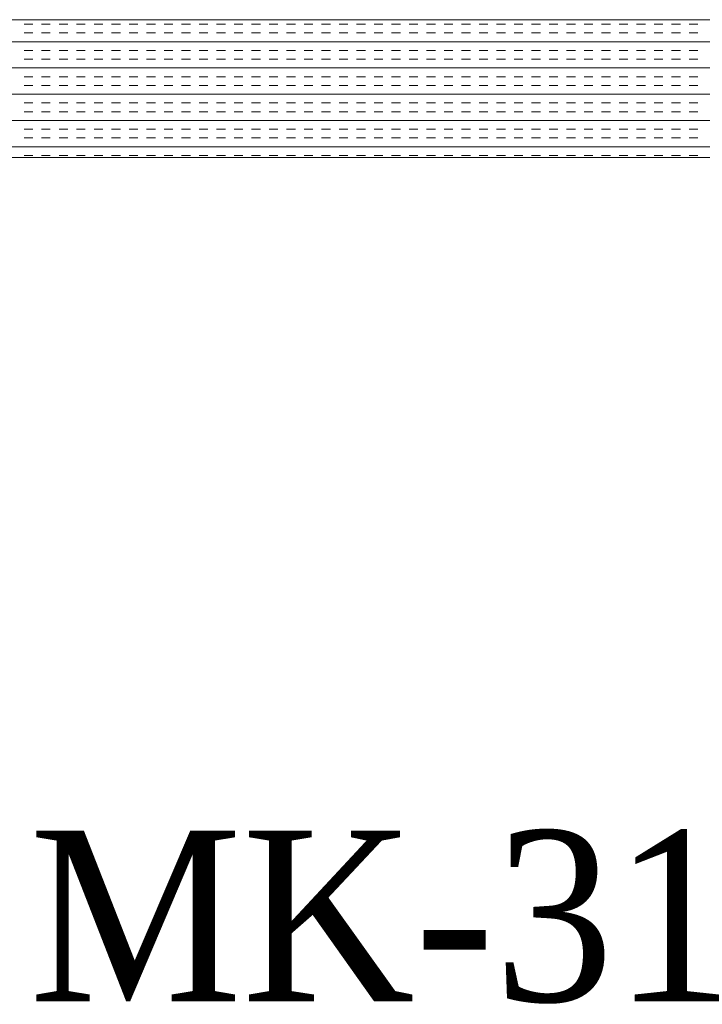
# Model space of a CAD drawing. Extents: x 3940905 to 4145695, y 925352 to 1109797.
# Tile 841 of 1056: x 4040767 to 4041015, y 1100997 to 1101354. Entities that reach past the tile are written whole.
import ezdxf

# ---------------------------------------------------------------- set-up
doc = ezdxf.new("R2010")
doc.units = 0
doc.header["$LTSCALE"] = 750
doc.header["$MEASUREMENT"] = 0
doc.layers.add('CKD Equipments', color=252, linetype='CONTINUOUS', lineweight=0)
doc.layers.add('PDF_A - TEXT', color=7, linetype='CONTINUOUS')
doc.styles.add('CKD_Dimension Text', font='BOOKOS.TTF')

msp = doc.modelspace()

# ---------------------------------------------------------------- linework, layer by layer
at = {"layer": 'CKD Equipments'}
for p, q in [((4041342.42, 1101353.98, -7.61), (4040524.42, 1101353.98, -7.61)), ((4041292.42, 1101303.98, -7.61), (4040574.42, 1101303.98, -7.61))]:
    msp.add_line(p, q, dxfattribs=at)
at = {"layer": 'CKD Equipments', "color": 4, "linetype": 'Continuous'}
for p, q in [((4040772.2, 1101352.32, -7.61), (4040769.02, 1101352.32, -7.61)), ((4040778.55, 1101352.32, -7.61), (4040775.37, 1101352.32, -7.61)), ((4040784.9, 1101352.32, -7.61), (4040781.72, 1101352.32, -7.61)), ((4040791.25, 1101352.32, -7.61), (4040788.07, 1101352.32, -7.61)), ((4040797.6, 1101352.32, -7.61), (4040794.42, 1101352.32, -7.61)), ((4040803.95, 1101352.32, -7.61), (4040800.77, 1101352.32, -7.61)), ((4040810.3, 1101352.32, -7.61), (4040807.12, 1101352.32, -7.61)), ((4040816.65, 1101352.32, -7.61), (4040813.47, 1101352.32, -7.61)), ((4040823, 1101352.32, -7.61), (4040819.82, 1101352.32, -7.61)), ((4040829.35, 1101352.32, -7.61), (4040826.17, 1101352.32, -7.61)), ((4040835.7, 1101352.32, -7.61), (4040832.52, 1101352.32, -7.61)), ((4040842.05, 1101352.32, -7.61), (4040838.87, 1101352.32, -7.61)), ((4040848.4, 1101352.32, -7.61), (4040845.22, 1101352.32, -7.61)), ((4040854.75, 1101352.32, -7.61), (4040851.57, 1101352.32, -7.61)), ((4040861.1, 1101352.32, -7.61), (4040857.92, 1101352.32, -7.61)), ((4040867.45, 1101352.32, -7.61), (4040864.27, 1101352.32, -7.61)), ((4040873.8, 1101352.32, -7.61), (4040870.62, 1101352.32, -7.61)), ((4040880.15, 1101352.32, -7.61), (4040876.97, 1101352.32, -7.61)), ((4040886.5, 1101352.32, -7.61), (4040883.32, 1101352.32, -7.61)), ((4040892.85, 1101352.32, -7.61), (4040889.67, 1101352.32, -7.61)), ((4040899.2, 1101352.32, -7.61), (4040896.02, 1101352.32, -7.61)), ((4040905.55, 1101352.32, -7.61), (4040902.37, 1101352.32, -7.61)), ((4040911.9, 1101352.32, -7.61), (4040908.72, 1101352.32, -7.61)), ((4040918.25, 1101352.32, -7.61), (4040915.07, 1101352.32, -7.61)), ((4040924.6, 1101352.32, -7.61), (4040921.42, 1101352.32, -7.61)), ((4040930.95, 1101352.32, -7.61), (4040927.77, 1101352.32, -7.61)), ((4040937.3, 1101352.32, -7.61), (4040934.12, 1101352.32, -7.61)), ((4040943.65, 1101352.32, -7.61), (4040940.47, 1101352.32, -7.61)), ((4040950, 1101352.32, -7.61), (4040946.82, 1101352.32, -7.61)), ((4040956.35, 1101352.32, -7.61), (4040953.17, 1101352.32, -7.61)), ((4040962.7, 1101352.32, -7.61), (4040959.52, 1101352.32, -7.61)), ((4040969.05, 1101352.32, -7.61), (4040965.87, 1101352.32, -7.61)), ((4040975.4, 1101352.32, -7.61), (4040972.22, 1101352.32, -7.61)), ((4040981.75, 1101352.32, -7.61), (4040978.57, 1101352.32, -7.61)), ((4040988.1, 1101352.32, -7.61), (4040984.92, 1101352.32, -7.61)), ((4040994.45, 1101352.32, -7.61), (4040991.27, 1101352.32, -7.61)), ((4041000.8, 1101352.32, -7.61), (4040997.62, 1101352.32, -7.61)), ((4041007.15, 1101352.32, -7.61), (4041003.97, 1101352.32, -7.61)), ((4041013.5, 1101352.32, -7.61), (4041010.32, 1101352.32, -7.61)), ((4040772.2, 1101349.15, -7.61), (4040769.02, 1101349.15, -7.61)), ((4040778.55, 1101349.15, -7.61), (4040775.37, 1101349.15, -7.61)), ((4040784.9, 1101349.15, -7.61), (4040781.72, 1101349.15, -7.61)), ((4040791.25, 1101349.15, -7.61), (4040788.07, 1101349.15, -7.61)), ((4040797.6, 1101349.15, -7.61), (4040794.42, 1101349.15, -7.61)), ((4040803.95, 1101349.15, -7.61), (4040800.77, 1101349.15, -7.61)), ((4040810.3, 1101349.15, -7.61), (4040807.12, 1101349.15, -7.61)), ((4040816.65, 1101349.15, -7.61), (4040813.47, 1101349.15, -7.61)), ((4040823, 1101349.15, -7.61), (4040819.82, 1101349.15, -7.61)), ((4040829.35, 1101349.15, -7.61), (4040826.17, 1101349.15, -7.61)), ((4040835.7, 1101349.15, -7.61), (4040832.52, 1101349.15, -7.61)), ((4040842.05, 1101349.15, -7.61), (4040838.87, 1101349.15, -7.61)), ((4040848.4, 1101349.15, -7.61), (4040845.22, 1101349.15, -7.61)), ((4040854.75, 1101349.15, -7.61), (4040851.57, 1101349.15, -7.61)), ((4040861.1, 1101349.15, -7.61), (4040857.92, 1101349.15, -7.61)), ((4040867.45, 1101349.15, -7.61), (4040864.27, 1101349.15, -7.61)), ((4040873.8, 1101349.15, -7.61), (4040870.62, 1101349.15, -7.61)), ((4040880.15, 1101349.15, -7.61), (4040876.97, 1101349.15, -7.61)), ((4040886.5, 1101349.15, -7.61), (4040883.32, 1101349.15, -7.61)), ((4040892.85, 1101349.15, -7.61), (4040889.67, 1101349.15, -7.61)), ((4040899.2, 1101349.15, -7.61), (4040896.02, 1101349.15, -7.61)), ((4040905.55, 1101349.15, -7.61), (4040902.37, 1101349.15, -7.61)), ((4040911.9, 1101349.15, -7.61), (4040908.72, 1101349.15, -7.61)), ((4040918.25, 1101349.15, -7.61), (4040915.07, 1101349.15, -7.61)), ((4040924.6, 1101349.15, -7.61), (4040921.42, 1101349.15, -7.61)), ((4040930.95, 1101349.15, -7.61), (4040927.77, 1101349.15, -7.61)), ((4040937.3, 1101349.15, -7.61), (4040934.12, 1101349.15, -7.61)), ((4040943.65, 1101349.15, -7.61), (4040940.47, 1101349.15, -7.61)), ((4040950, 1101349.15, -7.61), (4040946.82, 1101349.15, -7.61)), ((4040956.35, 1101349.15, -7.61), (4040953.17, 1101349.15, -7.61)), ((4040962.7, 1101349.15, -7.61), (4040959.52, 1101349.15, -7.61)), ((4040969.05, 1101349.15, -7.61), (4040965.87, 1101349.15, -7.61)), ((4040975.4, 1101349.15, -7.61), (4040972.22, 1101349.15, -7.61)), ((4040981.75, 1101349.15, -7.61), (4040978.57, 1101349.15, -7.61)), ((4040988.1, 1101349.15, -7.61), (4040984.92, 1101349.15, -7.61)), ((4040994.45, 1101349.15, -7.61), (4040991.27, 1101349.15, -7.61)), ((4041000.8, 1101349.15, -7.61), (4040997.62, 1101349.15, -7.61)), ((4041007.15, 1101349.15, -7.61), (4041003.97, 1101349.15, -7.61)), ((4041013.5, 1101349.15, -7.61), (4041010.32, 1101349.15, -7.61)), ((4041342.42, 1101345.97, -7.61), (4040524.42, 1101345.97, -7.61)), ((4040772.2, 1101342.8, -7.61), (4040769.02, 1101342.8, -7.61)), ((4040772.2, 1101339.62, -7.61), (4040769.02, 1101339.62, -7.61)), ((4040778.55, 1101342.8, -7.61), (4040775.37, 1101342.8, -7.61)), ((4040778.55, 1101339.62, -7.61), (4040775.37, 1101339.62, -7.61)), ((4040784.9, 1101342.8, -7.61), (4040781.72, 1101342.8, -7.61)), ((4040784.9, 1101339.62, -7.61), (4040781.72, 1101339.62, -7.61)), ((4040791.25, 1101342.8, -7.61), (4040788.07, 1101342.8, -7.61)), ((4040791.25, 1101339.62, -7.61), (4040788.07, 1101339.62, -7.61)), ((4040797.6, 1101342.8, -7.61), (4040794.42, 1101342.8, -7.61)), ((4040797.6, 1101339.62, -7.61), (4040794.42, 1101339.62, -7.61)), ((4040803.95, 1101342.8, -7.61), (4040800.77, 1101342.8, -7.61)), ((4040803.95, 1101339.62, -7.61), (4040800.77, 1101339.62, -7.61)), ((4040810.3, 1101342.8, -7.61), (4040807.12, 1101342.8, -7.61)), ((4040810.3, 1101339.62, -7.61), (4040807.12, 1101339.62, -7.61)), ((4040816.65, 1101342.8, -7.61), (4040813.47, 1101342.8, -7.61)), ((4040816.65, 1101339.62, -7.61), (4040813.47, 1101339.62, -7.61)), ((4040823, 1101342.8, -7.61), (4040819.82, 1101342.8, -7.61)), ((4040823, 1101339.62, -7.61), (4040819.82, 1101339.62, -7.61)), ((4040829.35, 1101342.8, -7.61), (4040826.17, 1101342.8, -7.61)), ((4040829.35, 1101339.62, -7.61), (4040826.17, 1101339.62, -7.61)), ((4040835.7, 1101342.8, -7.61), (4040832.52, 1101342.8, -7.61)), ((4040835.7, 1101339.62, -7.61), (4040832.52, 1101339.62, -7.61)), ((4040842.05, 1101342.8, -7.61), (4040838.87, 1101342.8, -7.61)), ((4040842.05, 1101339.62, -7.61), (4040838.87, 1101339.62, -7.61)), ((4040848.4, 1101342.8, -7.61), (4040845.22, 1101342.8, -7.61)), ((4040848.4, 1101339.62, -7.61), (4040845.22, 1101339.62, -7.61)), ((4040854.75, 1101342.8, -7.61), (4040851.57, 1101342.8, -7.61)), ((4040854.75, 1101339.62, -7.61), (4040851.57, 1101339.62, -7.61)), ((4040861.1, 1101342.8, -7.61), (4040857.92, 1101342.8, -7.61)), ((4040861.1, 1101339.62, -7.61), (4040857.92, 1101339.62, -7.61)), ((4040867.45, 1101342.8, -7.61), (4040864.27, 1101342.8, -7.61)), ((4040867.45, 1101339.62, -7.61), (4040864.27, 1101339.62, -7.61)), ((4040873.8, 1101342.8, -7.61), (4040870.62, 1101342.8, -7.61)), ((4040873.8, 1101339.62, -7.61), (4040870.62, 1101339.62, -7.61)), ((4040880.15, 1101342.8, -7.61), (4040876.97, 1101342.8, -7.61)), ((4040880.15, 1101339.62, -7.61), (4040876.97, 1101339.62, -7.61)), ((4040886.5, 1101342.8, -7.61), (4040883.32, 1101342.8, -7.61)), ((4040886.5, 1101339.62, -7.61), (4040883.32, 1101339.62, -7.61)), ((4040892.85, 1101342.8, -7.61), (4040889.67, 1101342.8, -7.61)), ((4040892.85, 1101339.62, -7.61), (4040889.67, 1101339.62, -7.61)), ((4040899.2, 1101342.8, -7.61), (4040896.02, 1101342.8, -7.61)), ((4040899.2, 1101339.62, -7.61), (4040896.02, 1101339.62, -7.61)), ((4040905.55, 1101342.8, -7.61), (4040902.37, 1101342.8, -7.61)), ((4040905.55, 1101339.62, -7.61), (4040902.37, 1101339.62, -7.61)), ((4040911.9, 1101342.8, -7.61), (4040908.72, 1101342.8, -7.61)), ((4040911.9, 1101339.62, -7.61), (4040908.72, 1101339.62, -7.61)), ((4040918.25, 1101342.8, -7.61), (4040915.07, 1101342.8, -7.61)), ((4040918.25, 1101339.62, -7.61), (4040915.07, 1101339.62, -7.61)), ((4040924.6, 1101342.8, -7.61), (4040921.42, 1101342.8, -7.61)), ((4040924.6, 1101339.62, -7.61), (4040921.42, 1101339.62, -7.61)), ((4040930.95, 1101342.8, -7.61), (4040927.77, 1101342.8, -7.61)), ((4040930.95, 1101339.62, -7.61), (4040927.77, 1101339.62, -7.61)), ((4040937.3, 1101342.8, -7.61), (4040934.12, 1101342.8, -7.61)), ((4040937.3, 1101339.62, -7.61), (4040934.12, 1101339.62, -7.61)), ((4040943.65, 1101342.8, -7.61), (4040940.47, 1101342.8, -7.61)), ((4040943.65, 1101339.62, -7.61), (4040940.47, 1101339.62, -7.61)), ((4040950, 1101342.8, -7.61), (4040946.82, 1101342.8, -7.61)), ((4040950, 1101339.62, -7.61), (4040946.82, 1101339.62, -7.61)), ((4040956.35, 1101342.8, -7.61), (4040953.17, 1101342.8, -7.61)), ((4040956.35, 1101339.62, -7.61), (4040953.17, 1101339.62, -7.61)), ((4040962.7, 1101342.8, -7.61), (4040959.52, 1101342.8, -7.61)), ((4040962.7, 1101339.62, -7.61), (4040959.52, 1101339.62, -7.61)), ((4040969.05, 1101342.8, -7.61), (4040965.87, 1101342.8, -7.61)), ((4040969.05, 1101339.62, -7.61), (4040965.87, 1101339.62, -7.61)), ((4040975.4, 1101342.8, -7.61), (4040972.22, 1101342.8, -7.61)), ((4040975.4, 1101339.62, -7.61), (4040972.22, 1101339.62, -7.61)), ((4040981.75, 1101342.8, -7.61), (4040978.57, 1101342.8, -7.61)), ((4040981.75, 1101339.62, -7.61), (4040978.57, 1101339.62, -7.61)), ((4040988.1, 1101342.8, -7.61), (4040984.92, 1101342.8, -7.61)), ((4040988.1, 1101339.62, -7.61), (4040984.92, 1101339.62, -7.61)), ((4040994.45, 1101342.8, -7.61), (4040991.27, 1101342.8, -7.61)), ((4040994.45, 1101339.62, -7.61), (4040991.27, 1101339.62, -7.61)), ((4041000.8, 1101342.8, -7.61), (4040997.62, 1101342.8, -7.61)), ((4041000.8, 1101339.62, -7.61), (4040997.62, 1101339.62, -7.61)), ((4041007.15, 1101342.8, -7.61), (4041003.97, 1101342.8, -7.61)), ((4041007.15, 1101339.62, -7.61), (4041003.97, 1101339.62, -7.61)), ((4041013.5, 1101342.8, -7.61), (4041010.32, 1101342.8, -7.61)), ((4041013.5, 1101339.62, -7.61), (4041010.32, 1101339.62, -7.61)), ((4041342.42, 1101336.45, -7.61), (4040524.42, 1101336.45, -7.61)), ((4040772.2, 1101333.27, -7.61), (4040769.02, 1101333.27, -7.61)), ((4040778.55, 1101333.27, -7.61), (4040775.37, 1101333.27, -7.61)), ((4040784.9, 1101333.27, -7.61), (4040781.72, 1101333.27, -7.61)), ((4040791.25, 1101333.27, -7.61), (4040788.07, 1101333.27, -7.61)), ((4040797.6, 1101333.27, -7.61), (4040794.42, 1101333.27, -7.61)), ((4040803.95, 1101333.27, -7.61), (4040800.77, 1101333.27, -7.61)), ((4040810.3, 1101333.27, -7.61), (4040807.12, 1101333.27, -7.61)), ((4040816.65, 1101333.27, -7.61), (4040813.47, 1101333.27, -7.61)), ((4040823, 1101333.27, -7.61), (4040819.82, 1101333.27, -7.61)), ((4040829.35, 1101333.27, -7.61), (4040826.17, 1101333.27, -7.61)), ((4040835.7, 1101333.27, -7.61), (4040832.52, 1101333.27, -7.61)), ((4040842.05, 1101333.27, -7.61), (4040838.87, 1101333.27, -7.61)), ((4040848.4, 1101333.27, -7.61), (4040845.22, 1101333.27, -7.61)), ((4040854.75, 1101333.27, -7.61), (4040851.57, 1101333.27, -7.61)), ((4040861.1, 1101333.27, -7.61), (4040857.92, 1101333.27, -7.61)), ((4040867.45, 1101333.27, -7.61), (4040864.27, 1101333.27, -7.61)), ((4040873.8, 1101333.27, -7.61), (4040870.62, 1101333.27, -7.61)), ((4040880.15, 1101333.27, -7.61), (4040876.97, 1101333.27, -7.61)), ((4040886.5, 1101333.27, -7.61), (4040883.32, 1101333.27, -7.61)), ((4040892.85, 1101333.27, -7.61), (4040889.67, 1101333.27, -7.61)), ((4040899.2, 1101333.27, -7.61), (4040896.02, 1101333.27, -7.61)), ((4040905.55, 1101333.27, -7.61), (4040902.37, 1101333.27, -7.61)), ((4040911.9, 1101333.27, -7.61), (4040908.72, 1101333.27, -7.61)), ((4040918.25, 1101333.27, -7.61), (4040915.07, 1101333.27, -7.61)), ((4040924.6, 1101333.27, -7.61), (4040921.42, 1101333.27, -7.61)), ((4040930.95, 1101333.27, -7.61), (4040927.77, 1101333.27, -7.61)), ((4040937.3, 1101333.27, -7.61), (4040934.12, 1101333.27, -7.61)), ((4040943.65, 1101333.27, -7.61), (4040940.47, 1101333.27, -7.61)), ((4040950, 1101333.27, -7.61), (4040946.82, 1101333.27, -7.61)), ((4040956.35, 1101333.27, -7.61), (4040953.17, 1101333.27, -7.61)), ((4040962.7, 1101333.27, -7.61), (4040959.52, 1101333.27, -7.61)), ((4040969.05, 1101333.27, -7.61), (4040965.87, 1101333.27, -7.61)), ((4040975.4, 1101333.27, -7.61), (4040972.22, 1101333.27, -7.61)), ((4040981.75, 1101333.27, -7.61), (4040978.57, 1101333.27, -7.61)), ((4040988.1, 1101333.27, -7.61), (4040984.92, 1101333.27, -7.61)), ((4040994.45, 1101333.27, -7.61), (4040991.27, 1101333.27, -7.61)), ((4041000.8, 1101333.27, -7.61), (4040997.62, 1101333.27, -7.61)), ((4041007.15, 1101333.27, -7.61), (4041003.97, 1101333.27, -7.61)), ((4041013.5, 1101333.27, -7.61), (4041010.32, 1101333.27, -7.61)), ((4040772.2, 1101330.1, -7.61), (4040769.02, 1101330.1, -7.61)), ((4040778.55, 1101330.1, -7.61), (4040775.37, 1101330.1, -7.61)), ((4040784.9, 1101330.1, -7.61), (4040781.72, 1101330.1, -7.61)), ((4040791.25, 1101330.1, -7.61), (4040788.07, 1101330.1, -7.61)), ((4040797.6, 1101330.1, -7.61), (4040794.42, 1101330.1, -7.61)), ((4040803.95, 1101330.1, -7.61), (4040800.77, 1101330.1, -7.61)), ((4040810.3, 1101330.1, -7.61), (4040807.12, 1101330.1, -7.61)), ((4040816.65, 1101330.1, -7.61), (4040813.47, 1101330.1, -7.61)), ((4040823, 1101330.1, -7.61), (4040819.82, 1101330.1, -7.61)), ((4040829.35, 1101330.1, -7.61), (4040826.17, 1101330.1, -7.61)), ((4040835.7, 1101330.1, -7.61), (4040832.52, 1101330.1, -7.61)), ((4040842.05, 1101330.1, -7.61), (4040838.87, 1101330.1, -7.61)), ((4040848.4, 1101330.1, -7.61), (4040845.22, 1101330.1, -7.61)), ((4040854.75, 1101330.1, -7.61), (4040851.57, 1101330.1, -7.61)), ((4040861.1, 1101330.1, -7.61), (4040857.92, 1101330.1, -7.61)), ((4040867.45, 1101330.1, -7.61), (4040864.27, 1101330.1, -7.61)), ((4040873.8, 1101330.1, -7.61), (4040870.62, 1101330.1, -7.61)), ((4040880.15, 1101330.1, -7.61), (4040876.97, 1101330.1, -7.61)), ((4040886.5, 1101330.1, -7.61), (4040883.32, 1101330.1, -7.61)), ((4040892.85, 1101330.1, -7.61), (4040889.67, 1101330.1, -7.61)), ((4040899.2, 1101330.1, -7.61), (4040896.02, 1101330.1, -7.61)), ((4040905.55, 1101330.1, -7.61), (4040902.37, 1101330.1, -7.61)), ((4040911.9, 1101330.1, -7.61), (4040908.72, 1101330.1, -7.61)), ((4040918.25, 1101330.1, -7.61), (4040915.07, 1101330.1, -7.61)), ((4040924.6, 1101330.1, -7.61), (4040921.42, 1101330.1, -7.61)), ((4040930.95, 1101330.1, -7.61), (4040927.77, 1101330.1, -7.61)), ((4040937.3, 1101330.1, -7.61), (4040934.12, 1101330.1, -7.61)), ((4040943.65, 1101330.1, -7.61), (4040940.47, 1101330.1, -7.61)), ((4040950, 1101330.1, -7.61), (4040946.82, 1101330.1, -7.61)), ((4040956.35, 1101330.1, -7.61), (4040953.17, 1101330.1, -7.61)), ((4040962.7, 1101330.1, -7.61), (4040959.52, 1101330.1, -7.61)), ((4040969.05, 1101330.1, -7.61), (4040965.87, 1101330.1, -7.61)), ((4040975.4, 1101330.1, -7.61), (4040972.22, 1101330.1, -7.61)), ((4040981.75, 1101330.1, -7.61), (4040978.57, 1101330.1, -7.61)), ((4040988.1, 1101330.1, -7.61), (4040984.92, 1101330.1, -7.61)), ((4040994.45, 1101330.1, -7.61), (4040991.27, 1101330.1, -7.61)), ((4041000.8, 1101330.1, -7.61), (4040997.62, 1101330.1, -7.61)), ((4041007.15, 1101330.1, -7.61), (4041003.97, 1101330.1, -7.61)), ((4041013.5, 1101330.1, -7.61), (4041010.32, 1101330.1, -7.61)), ((4041342.42, 1101326.92, -7.61), (4040524.42, 1101326.92, -7.61)), ((4040772.2, 1101323.75, -7.61), (4040769.02, 1101323.75, -7.61)), ((4040778.55, 1101323.75, -7.61), (4040775.37, 1101323.75, -7.61)), ((4040784.9, 1101323.75, -7.61), (4040781.72, 1101323.75, -7.61)), ((4040791.25, 1101323.75, -7.61), (4040788.07, 1101323.75, -7.61)), ((4040797.6, 1101323.75, -7.61), (4040794.42, 1101323.75, -7.61)), ((4040803.95, 1101323.75, -7.61), (4040800.77, 1101323.75, -7.61)), ((4040810.3, 1101323.75, -7.61), (4040807.12, 1101323.75, -7.61)), ((4040816.65, 1101323.75, -7.61), (4040813.47, 1101323.75, -7.61)), ((4040823, 1101323.75, -7.61), (4040819.82, 1101323.75, -7.61)), ((4040829.35, 1101323.75, -7.61), (4040826.17, 1101323.75, -7.61)), ((4040835.7, 1101323.75, -7.61), (4040832.52, 1101323.75, -7.61)), ((4040842.05, 1101323.75, -7.61), (4040838.87, 1101323.75, -7.61)), ((4040848.4, 1101323.75, -7.61), (4040845.22, 1101323.75, -7.61)), ((4040854.75, 1101323.75, -7.61), (4040851.57, 1101323.75, -7.61)), ((4040861.1, 1101323.75, -7.61), (4040857.92, 1101323.75, -7.61)), ((4040867.45, 1101323.75, -7.61), (4040864.27, 1101323.75, -7.61)), ((4040873.8, 1101323.75, -7.61), (4040870.62, 1101323.75, -7.61)), ((4040880.15, 1101323.75, -7.61), (4040876.97, 1101323.75, -7.61)), ((4040886.5, 1101323.75, -7.61), (4040883.32, 1101323.75, -7.61)), ((4040892.85, 1101323.75, -7.61), (4040889.67, 1101323.75, -7.61)), ((4040899.2, 1101323.75, -7.61), (4040896.02, 1101323.75, -7.61)), ((4040905.55, 1101323.75, -7.61), (4040902.37, 1101323.75, -7.61)), ((4040911.9, 1101323.75, -7.61), (4040908.72, 1101323.75, -7.61)), ((4040918.25, 1101323.75, -7.61), (4040915.07, 1101323.75, -7.61)), ((4040924.6, 1101323.75, -7.61), (4040921.42, 1101323.75, -7.61)), ((4040930.95, 1101323.75, -7.61), (4040927.77, 1101323.75, -7.61)), ((4040937.3, 1101323.75, -7.61), (4040934.12, 1101323.75, -7.61)), ((4040943.65, 1101323.75, -7.61), (4040940.47, 1101323.75, -7.61)), ((4040950, 1101323.75, -7.61), (4040946.82, 1101323.75, -7.61)), ((4040956.35, 1101323.75, -7.61), (4040953.17, 1101323.75, -7.61)), ((4040962.7, 1101323.75, -7.61), (4040959.52, 1101323.75, -7.61)), ((4040969.05, 1101323.75, -7.61), (4040965.87, 1101323.75, -7.61)), ((4040975.4, 1101323.75, -7.61), (4040972.22, 1101323.75, -7.61)), ((4040981.75, 1101323.75, -7.61), (4040978.57, 1101323.75, -7.61)), ((4040988.1, 1101323.75, -7.61), (4040984.92, 1101323.75, -7.61)), ((4040994.45, 1101323.75, -7.61), (4040991.27, 1101323.75, -7.61)), ((4041000.8, 1101323.75, -7.61), (4040997.62, 1101323.75, -7.61)), ((4041007.15, 1101323.75, -7.61), (4041003.97, 1101323.75, -7.61)), ((4041013.5, 1101323.75, -7.61), (4041010.32, 1101323.75, -7.61)), ((4040772.2, 1101320.57, -7.61), (4040769.02, 1101320.57, -7.61)), ((4040778.55, 1101320.57, -7.61), (4040775.37, 1101320.57, -7.61)), ((4040784.9, 1101320.57, -7.61), (4040781.72, 1101320.57, -7.61)), ((4040791.25, 1101320.57, -7.61), (4040788.07, 1101320.57, -7.61)), ((4040797.6, 1101320.57, -7.61), (4040794.42, 1101320.57, -7.61)), ((4040803.95, 1101320.57, -7.61), (4040800.77, 1101320.57, -7.61)), ((4040810.3, 1101320.57, -7.61), (4040807.12, 1101320.57, -7.61)), ((4040816.65, 1101320.57, -7.61), (4040813.47, 1101320.57, -7.61)), ((4040823, 1101320.57, -7.61), (4040819.82, 1101320.57, -7.61)), ((4040829.35, 1101320.57, -7.61), (4040826.17, 1101320.57, -7.61)), ((4040835.7, 1101320.57, -7.61), (4040832.52, 1101320.57, -7.61)), ((4040842.05, 1101320.57, -7.61), (4040838.87, 1101320.57, -7.61)), ((4040848.4, 1101320.57, -7.61), (4040845.22, 1101320.57, -7.61)), ((4040854.75, 1101320.57, -7.61), (4040851.57, 1101320.57, -7.61)), ((4040861.1, 1101320.57, -7.61), (4040857.92, 1101320.57, -7.61)), ((4040867.45, 1101320.57, -7.61), (4040864.27, 1101320.57, -7.61)), ((4040873.8, 1101320.57, -7.61), (4040870.62, 1101320.57, -7.61)), ((4040880.15, 1101320.57, -7.61), (4040876.97, 1101320.57, -7.61)), ((4040886.5, 1101320.57, -7.61), (4040883.32, 1101320.57, -7.61)), ((4040892.85, 1101320.57, -7.61), (4040889.67, 1101320.57, -7.61)), ((4040899.2, 1101320.57, -7.61), (4040896.02, 1101320.57, -7.61)), ((4040905.55, 1101320.57, -7.61), (4040902.37, 1101320.57, -7.61)), ((4040911.9, 1101320.57, -7.61), (4040908.72, 1101320.57, -7.61)), ((4040918.25, 1101320.57, -7.61), (4040915.07, 1101320.57, -7.61)), ((4040924.6, 1101320.57, -7.61), (4040921.42, 1101320.57, -7.61)), ((4040930.95, 1101320.57, -7.61), (4040927.77, 1101320.57, -7.61)), ((4040937.3, 1101320.57, -7.61), (4040934.12, 1101320.57, -7.61)), ((4040943.65, 1101320.57, -7.61), (4040940.47, 1101320.57, -7.61)), ((4040950, 1101320.57, -7.61), (4040946.82, 1101320.57, -7.61)), ((4040956.35, 1101320.57, -7.61), (4040953.17, 1101320.57, -7.61)), ((4040962.7, 1101320.57, -7.61), (4040959.52, 1101320.57, -7.61)), ((4040969.05, 1101320.57, -7.61), (4040965.87, 1101320.57, -7.61)), ((4040975.4, 1101320.57, -7.61), (4040972.22, 1101320.57, -7.61)), ((4040981.75, 1101320.57, -7.61), (4040978.57, 1101320.57, -7.61)), ((4040988.1, 1101320.57, -7.61), (4040984.92, 1101320.57, -7.61)), ((4040994.45, 1101320.57, -7.61), (4040991.27, 1101320.57, -7.61)), ((4041000.8, 1101320.57, -7.61), (4040997.62, 1101320.57, -7.61)), ((4041007.15, 1101320.57, -7.61), (4041003.97, 1101320.57, -7.61)), ((4041013.5, 1101320.57, -7.61), (4041010.32, 1101320.57, -7.61)), ((4041342.42, 1101317.4, -7.61), (4040524.42, 1101317.4, -7.61)), ((4040772.2, 1101314.22, -7.61), (4040769.02, 1101314.22, -7.61)), ((4040772.2, 1101311.05, -7.61), (4040769.02, 1101311.05, -7.61)), ((4040778.55, 1101314.22, -7.61), (4040775.37, 1101314.22, -7.61)), ((4040778.55, 1101311.05, -7.61), (4040775.37, 1101311.05, -7.61)), ((4040784.9, 1101314.22, -7.61), (4040781.72, 1101314.22, -7.61)), ((4040784.9, 1101311.05, -7.61), (4040781.72, 1101311.05, -7.61)), ((4040791.25, 1101314.22, -7.61), (4040788.07, 1101314.22, -7.61)), ((4040791.25, 1101311.05, -7.61), (4040788.07, 1101311.05, -7.61)), ((4040797.6, 1101314.22, -7.61), (4040794.42, 1101314.22, -7.61)), ((4040797.6, 1101311.05, -7.61), (4040794.42, 1101311.05, -7.61)), ((4040803.95, 1101314.22, -7.61), (4040800.77, 1101314.22, -7.61)), ((4040803.95, 1101311.05, -7.61), (4040800.77, 1101311.05, -7.61)), ((4040810.3, 1101314.22, -7.61), (4040807.12, 1101314.22, -7.61)), ((4040810.3, 1101311.05, -7.61), (4040807.12, 1101311.05, -7.61)), ((4040816.65, 1101314.22, -7.61), (4040813.47, 1101314.22, -7.61)), ((4040816.65, 1101311.05, -7.61), (4040813.47, 1101311.05, -7.61)), ((4040823, 1101314.22, -7.61), (4040819.82, 1101314.22, -7.61)), ((4040823, 1101311.05, -7.61), (4040819.82, 1101311.05, -7.61)), ((4040829.35, 1101314.22, -7.61), (4040826.17, 1101314.22, -7.61)), ((4040829.35, 1101311.05, -7.61), (4040826.17, 1101311.05, -7.61)), ((4040835.7, 1101314.22, -7.61), (4040832.52, 1101314.22, -7.61)), ((4040835.7, 1101311.05, -7.61), (4040832.52, 1101311.05, -7.61)), ((4040842.05, 1101314.22, -7.61), (4040838.87, 1101314.22, -7.61)), ((4040842.05, 1101311.05, -7.61), (4040838.87, 1101311.05, -7.61)), ((4040848.4, 1101314.22, -7.61), (4040845.22, 1101314.22, -7.61)), ((4040848.4, 1101311.05, -7.61), (4040845.22, 1101311.05, -7.61)), ((4040854.75, 1101314.22, -7.61), (4040851.57, 1101314.22, -7.61)), ((4040854.75, 1101311.05, -7.61), (4040851.57, 1101311.05, -7.61)), ((4040861.1, 1101314.22, -7.61), (4040857.92, 1101314.22, -7.61)), ((4040861.1, 1101311.05, -7.61), (4040857.92, 1101311.05, -7.61)), ((4040867.45, 1101314.22, -7.61), (4040864.27, 1101314.22, -7.61)), ((4040867.45, 1101311.05, -7.61), (4040864.27, 1101311.05, -7.61)), ((4040873.8, 1101314.22, -7.61), (4040870.62, 1101314.22, -7.61)), ((4040873.8, 1101311.05, -7.61), (4040870.62, 1101311.05, -7.61)), ((4040880.15, 1101314.22, -7.61), (4040876.97, 1101314.22, -7.61)), ((4040880.15, 1101311.05, -7.61), (4040876.97, 1101311.05, -7.61)), ((4040886.5, 1101314.22, -7.61), (4040883.32, 1101314.22, -7.61)), ((4040886.5, 1101311.05, -7.61), (4040883.32, 1101311.05, -7.61)), ((4040892.85, 1101314.22, -7.61), (4040889.67, 1101314.22, -7.61)), ((4040892.85, 1101311.05, -7.61), (4040889.67, 1101311.05, -7.61)), ((4040899.2, 1101314.22, -7.61), (4040896.02, 1101314.22, -7.61)), ((4040899.2, 1101311.05, -7.61), (4040896.02, 1101311.05, -7.61)), ((4040905.55, 1101314.22, -7.61), (4040902.37, 1101314.22, -7.61)), ((4040905.55, 1101311.05, -7.61), (4040902.37, 1101311.05, -7.61)), ((4040911.9, 1101314.22, -7.61), (4040908.72, 1101314.22, -7.61)), ((4040911.9, 1101311.05, -7.61), (4040908.72, 1101311.05, -7.61)), ((4040918.25, 1101314.22, -7.61), (4040915.07, 1101314.22, -7.61)), ((4040918.25, 1101311.05, -7.61), (4040915.07, 1101311.05, -7.61)), ((4040924.6, 1101314.22, -7.61), (4040921.42, 1101314.22, -7.61)), ((4040924.6, 1101311.05, -7.61), (4040921.42, 1101311.05, -7.61)), ((4040930.95, 1101314.22, -7.61), (4040927.77, 1101314.22, -7.61)), ((4040930.95, 1101311.05, -7.61), (4040927.77, 1101311.05, -7.61)), ((4040937.3, 1101314.22, -7.61), (4040934.12, 1101314.22, -7.61)), ((4040937.3, 1101311.05, -7.61), (4040934.12, 1101311.05, -7.61)), ((4040943.65, 1101314.22, -7.61), (4040940.47, 1101314.22, -7.61)), ((4040943.65, 1101311.05, -7.61), (4040940.47, 1101311.05, -7.61)), ((4040950, 1101314.22, -7.61), (4040946.82, 1101314.22, -7.61)), ((4040950, 1101311.05, -7.61), (4040946.82, 1101311.05, -7.61)), ((4040956.35, 1101314.22, -7.61), (4040953.17, 1101314.22, -7.61)), ((4040956.35, 1101311.05, -7.61), (4040953.17, 1101311.05, -7.61)), ((4040962.7, 1101314.22, -7.61), (4040959.52, 1101314.22, -7.61)), ((4040962.7, 1101311.05, -7.61), (4040959.52, 1101311.05, -7.61)), ((4040969.05, 1101314.22, -7.61), (4040965.87, 1101314.22, -7.61)), ((4040969.05, 1101311.05, -7.61), (4040965.87, 1101311.05, -7.61)), ((4040975.4, 1101314.22, -7.61), (4040972.22, 1101314.22, -7.61)), ((4040975.4, 1101311.05, -7.61), (4040972.22, 1101311.05, -7.61)), ((4040981.75, 1101314.22, -7.61), (4040978.57, 1101314.22, -7.61)), ((4040981.75, 1101311.05, -7.61), (4040978.57, 1101311.05, -7.61)), ((4040988.1, 1101314.22, -7.61), (4040984.92, 1101314.22, -7.61)), ((4040988.1, 1101311.05, -7.61), (4040984.92, 1101311.05, -7.61)), ((4040994.45, 1101314.22, -7.61), (4040991.27, 1101314.22, -7.61)), ((4040994.45, 1101311.05, -7.61), (4040991.27, 1101311.05, -7.61)), ((4041000.8, 1101314.22, -7.61), (4040997.62, 1101314.22, -7.61)), ((4041000.8, 1101311.05, -7.61), (4040997.62, 1101311.05, -7.61)), ((4041007.15, 1101314.22, -7.61), (4041003.97, 1101314.22, -7.61)), ((4041007.15, 1101311.05, -7.61), (4041003.97, 1101311.05, -7.61)), ((4041013.5, 1101314.22, -7.61), (4041010.32, 1101314.22, -7.61)), ((4041013.5, 1101311.05, -7.61), (4041010.32, 1101311.05, -7.61)), ((4041342.42, 1101307.87, -7.61), (4040524.42, 1101307.87, -7.61)), ((4040772.2, 1101304.7, -7.61), (4040769.02, 1101304.7, -7.61)), ((4040778.55, 1101304.7, -7.61), (4040775.37, 1101304.7, -7.61)), ((4040784.9, 1101304.7, -7.61), (4040781.72, 1101304.7, -7.61)), ((4040791.25, 1101304.7, -7.61), (4040788.07, 1101304.7, -7.61)), ((4040797.6, 1101304.7, -7.61), (4040794.42, 1101304.7, -7.61)), ((4040803.95, 1101304.7, -7.61), (4040800.77, 1101304.7, -7.61)), ((4040810.3, 1101304.7, -7.61), (4040807.12, 1101304.7, -7.61)), ((4040816.65, 1101304.7, -7.61), (4040813.47, 1101304.7, -7.61)), ((4040823, 1101304.7, -7.61), (4040819.82, 1101304.7, -7.61)), ((4040829.35, 1101304.7, -7.61), (4040826.17, 1101304.7, -7.61)), ((4040835.7, 1101304.7, -7.61), (4040832.52, 1101304.7, -7.61)), ((4040842.05, 1101304.7, -7.61), (4040838.87, 1101304.7, -7.61)), ((4040848.4, 1101304.7, -7.61), (4040845.22, 1101304.7, -7.61)), ((4040854.75, 1101304.7, -7.61), (4040851.57, 1101304.7, -7.61)), ((4040861.1, 1101304.7, -7.61), (4040857.92, 1101304.7, -7.61)), ((4040867.45, 1101304.7, -7.61), (4040864.27, 1101304.7, -7.61)), ((4040873.8, 1101304.7, -7.61), (4040870.62, 1101304.7, -7.61)), ((4040880.15, 1101304.7, -7.61), (4040876.97, 1101304.7, -7.61)), ((4040886.5, 1101304.7, -7.61), (4040883.32, 1101304.7, -7.61)), ((4040892.85, 1101304.7, -7.61), (4040889.67, 1101304.7, -7.61)), ((4040899.2, 1101304.7, -7.61), (4040896.02, 1101304.7, -7.61)), ((4040905.55, 1101304.7, -7.61), (4040902.37, 1101304.7, -7.61)), ((4040911.9, 1101304.7, -7.61), (4040908.72, 1101304.7, -7.61)), ((4040918.25, 1101304.7, -7.61), (4040915.07, 1101304.7, -7.61)), ((4040924.6, 1101304.7, -7.61), (4040921.42, 1101304.7, -7.61)), ((4040930.95, 1101304.7, -7.61), (4040927.77, 1101304.7, -7.61)), ((4040937.3, 1101304.7, -7.61), (4040934.12, 1101304.7, -7.61)), ((4040943.65, 1101304.7, -7.61), (4040940.47, 1101304.7, -7.61)), ((4040950, 1101304.7, -7.61), (4040946.82, 1101304.7, -7.61)), ((4040956.35, 1101304.7, -7.61), (4040953.17, 1101304.7, -7.61)), ((4040962.7, 1101304.7, -7.61), (4040959.52, 1101304.7, -7.61)), ((4040969.05, 1101304.7, -7.61), (4040965.87, 1101304.7, -7.61)), ((4040975.4, 1101304.7, -7.61), (4040972.22, 1101304.7, -7.61)), ((4040981.75, 1101304.7, -7.61), (4040978.57, 1101304.7, -7.61)), ((4040988.1, 1101304.7, -7.61), (4040984.92, 1101304.7, -7.61)), ((4040994.45, 1101304.7, -7.61), (4040991.27, 1101304.7, -7.61)), ((4041000.8, 1101304.7, -7.61), (4040997.62, 1101304.7, -7.61)), ((4041007.15, 1101304.7, -7.61), (4041003.97, 1101304.7, -7.61)), ((4041013.5, 1101304.7, -7.61), (4041010.32, 1101304.7, -7.61))]:
    msp.add_line(p, q, dxfattribs=at)

# ---------------------------------------------------------------- texts
at = {"layer": 'PDF_A - TEXT', "insert": (4040770.83, 1101059.78, -7.61), "char_height": 61.963, "width": 1204.0964, "attachment_point": 1, "style": 'CKD_Dimension Text'}
msp.add_mtext('MK-31', dxfattribs=at)

doc.saveas('drawing.dxf')
